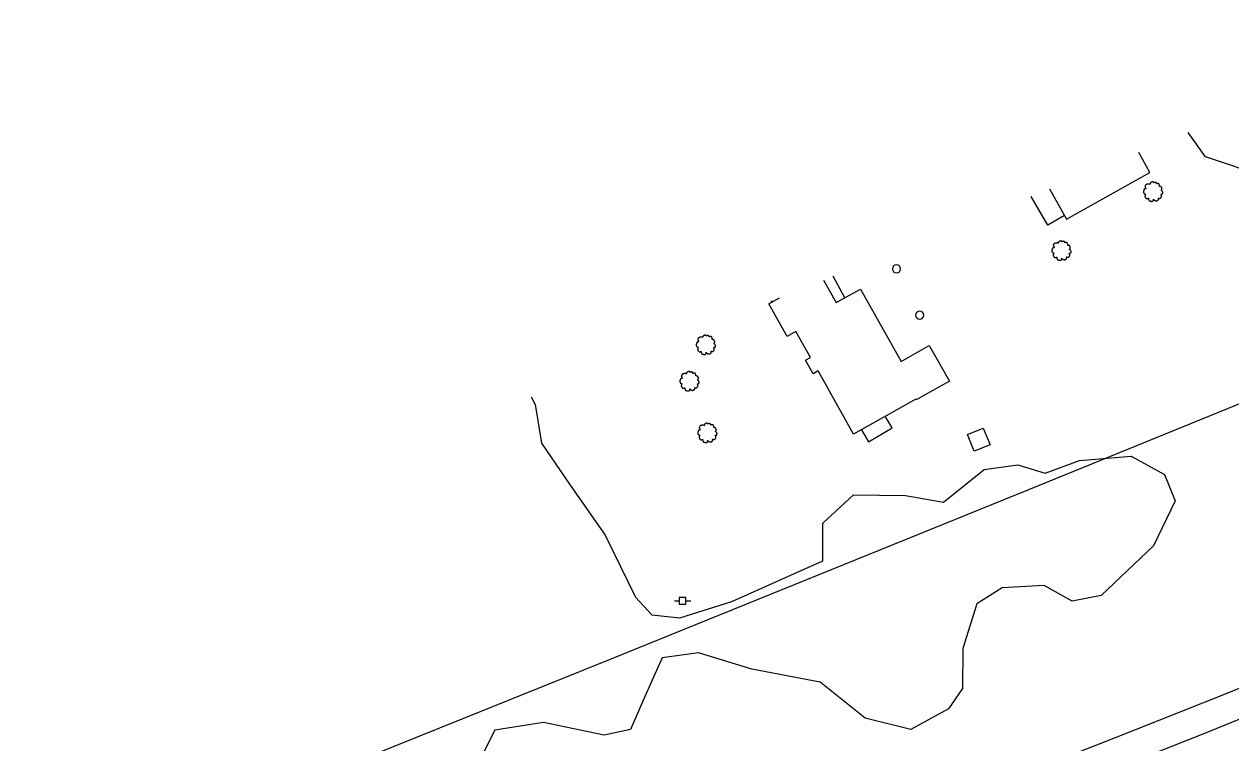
# Model space of a CAD drawing. Extents: x 1901471 to 1963503, y 756461 to 799997.
# Drawn here: x 1936245.4 to 1936691.1, y 775985.2 to 776250.5 of the extents above; entities that cross this region are included whole.
import ezdxf

# ---------------------------------------------------------------- set-up
doc = ezdxf.new("R2010")
doc.units = 0
for name, color, linetype in [('Default', 7, 'Continuous'), ('RD_EX_Bldg', 7, 'Continuous'), ('RD_EX_BldgApp', 7, 'Continuous'), ('RD_EX_Conc', 7, 'Continuous'), ('RD_EX_Driveway', 7, 'Continuous'), ('RD_EX_Fence_Other', 7, 'Continuous'), ('RD_EX_Misc', 7, 'Continuous'), ('RD_EX_Road', 7, 'Continuous'), ('RD_EX_UT', 7, 'Continuous'), ('RD_EX_VEG', 7, 'Continuous')]:
    doc.layers.add(name, color=color, linetype=linetype)

# ---------------------------------------------------------------- blocks, each defined once
blk = doc.blocks.new('PP')
at = {"layer": 'RD_EX_UT'}
for p, q in [((2.49, 2.51), (-2.51, 2.51)), ((-2.51, 2.51), (-2.51, -2.49)), ((2.49, -2.49), (2.49, 2.51)), ((-5.94, -0.05), (-2.47, -0.05)), ((-2.51, -2.49), (2.49, -2.49)), ((2.42, -0.05), (6.06, -0.05))]:
    blk.add_line(p, q, dxfattribs=at)
blk = doc.blocks.new('POST')
at = {"layer": 'Default'}
for start, end in [(90, 270), (270, 90)]:
    blk.add_arc((0, 0), 0.127, start, end, dxfattribs=at)
blk = doc.blocks.new('T2')
at = {"layer": 'RD_EX_VEG'}
for points in [[(0.05, 7.21), (-0.25, 7.24), (-0.57, 7.14), (-0.82, 7.04), (-1.05, 6.96), (-1.27, 6.86), (-1.57, 6.69), (-1.8, 6.49), (-1.92, 6.24), (-1.97, 6.01), (-2.02, 5.74), (-2.02, 5.56), (-2.15, 5.54), (-2.3, 5.56), (-2.55, 5.64), (-2.8, 5.64), (-3.05, 5.64), (-3.4, 5.61), (-3.75, 5.61), (-4.02, 5.56), (-4.35, 5.51), (-4.72, 5.39), (-5.07, 5.26), (-5.37, 5.01), (-5.62, 4.54), (-5.75, 4.19), (-5.9, 3.94), (-5.75, 3.49), (-5.57, 3.14), (-5.55, 2.94), (-5.47, 2.52), (-5.37, 2.29), (-5.25, 2.09), (-5.32, 2.07), (-5.7, 2.02), (-6, 1.92), (-6.42, 1.69), (-6.64, 1.47), (-6.74, 1.14), (-6.77, 0.79), (-6.87, 0.59), (-6.94, 0.32), (-6.97, 0.24), (-7.02, -0.08), (-6.92, -0.53), (-6.89, -0.88), (-6.77, -1.11), (-6.62, -1.28), (-6.44, -1.53), (-6.05, -1.76), (-5.72, -1.86), (-5.52, -1.88), (-5.7, -2.38), (-5.75, -2.73), (-5.87, -3.13), (-5.87, -3.21), (-5.92, -3.68), (-5.77, -4.01), (-5.7, -4.38), (-5.52, -4.61), (-5.25, -4.91), (-4.92, -5.13), (-4.42, -5.26), (-4.02, -5.23), (-3.45, -5.06), (-3.2, -4.98), (-3.22, -5.16), (-3.2, -5.53), (-3.2, -5.96), (-3.05, -6.28), (-2.95, -6.56), (-2.8, -6.81), (-2.47, -7.03), (-2.07, -7.11), (-1.65, -7.26), (-1.2, -7.33), (-0.7, -7.36), (-0.1, -7.21), (0.18, -7.08), (0.28, -6.91), (0.48, -6.53), (0.43, -6.31), (0.45, -5.71), (0.55, -5.88), (0.73, -6.23), (1.23, -6.53), (1.63, -6.71), (2.1, -6.86), (2.4, -6.93), (2.88, -6.86), (3.25, -6.78), (3.63, -6.66), (3.93, -6.38), (4.1, -6.11), (4.15, -5.83), (4.23, -5.46), (4.28, -5.28)], [(4.28, -5.28), (4.2, -5.11), (4.15, -4.86), (4.23, -4.88), (4.4, -4.93), (4.68, -5.06), (4.9, -5.13), (5.23, -5.11), (5.5, -5.01), (5.95, -4.73), (6.22, -4.26), (6.5, -3.86), (6.57, -3.53), (6.52, -3.31), (6.5, -2.81), (6.3, -2.56), (6.25, -2.43), (6.15, -2.03), (6.22, -1.98), (6.5, -1.93), (6.87, -1.81), (7.15, -1.68), (7.37, -1.51), (7.45, -1.28), (7.42, -0.88), (7.47, -0.48), (7.4, -0.33), (7.3, -0.18), (7.22, 0.02), (7.07, 0.17), (6.97, 0.32), (6.87, 0.42), (6.75, 0.57), (6.57, 0.69), (6.42, 0.74), (6.37, 0.89), (6.52, 1.09), (6.57, 1.19), (6.6, 1.42), (6.82, 1.77), (6.87, 2.17), (6.82, 2.59), (6.77, 2.87), (6.62, 3.14), (6.42, 3.39), (6.3, 3.56), (6.12, 3.69), (5.8, 3.81), (5.55, 3.86), (5.2, 3.86), (5, 3.91), (5.03, 3.96), (5.03, 4.11), (5.03, 4.39), (4.95, 4.84), (4.8, 5.34), (4.8, 5.36), (4.7, 5.61), (4.48, 5.81), (4.3, 5.91), (4.1, 6.04), (3.85, 6.06), (3.55, 6.06), (3.28, 6.01), (3.08, 5.91), (2.9, 5.79), (2.83, 5.94), (2.73, 6.24), (2.68, 6.39), (2.53, 6.56), (2.3, 6.76), (1.85, 6.89), (1.23, 6.81), (0.93, 6.61), (0.78, 6.44), (0.73, 6.56), (0.53, 6.76), (0.43, 6.94), (0.25, 7.06), (0.1, 7.16), (0, 7.21)]]:
    blk.add_spline(points, degree=3, dxfattribs=at)

msp = doc.modelspace()

# ---------------------------------------------------------------- linework, layer by layer
at = {"layer": 'RD_EX_Bldg'}
for points in [[(1936624.17, 776189.66), (1936630.41, 776178.52), (1936661.18, 776195.76), (1936657.07, 776203.09)], [(1936554.24, 776152.68), (1936569.3, 776125.98), (1936579.71, 776131.85), (1936587.13, 776118.7), (1936574.89, 776111.79), (1936574.73, 776112.07), (1936551.77, 776099.12), (1936538.61, 776122.44), (1936536.79, 776121.42), (1936533.99, 776126.37), (1936535.87, 776127.43), (1936530.47, 776136.99), (1936527.2, 776135.14), (1936520.38, 776147.24), (1936524.37, 776149.49)], [(1936540.64, 776155.98), (1936545.33, 776147.66), (1936554.24, 776152.68)]]:
    msp.add_lwpolyline(points, dxfattribs=at)
msp.add_lwpolyline([(1936596.31, 776092.79), (1936593.8, 776098.99), (1936599.66, 776101.36), (1936602.17, 776095.17)], close=True, dxfattribs=at)
at = {"layer": 'RD_EX_BldgApp'}
for points in [[(1936521.27, 776148.25), (1936521.48, 776147.86)], [(1936557.28, 776096.32), (1936565.94, 776101.39), (1936563.43, 776105.7)], [(1936554.68, 776100.76), (1936557.28, 776096.32)]]:
    msp.add_lwpolyline(points, dxfattribs=at)
at = {"layer": 'RD_EX_Conc'}
for points in [[(1936623.44, 776176.23), (1936617.39, 776186.89)], [(1936629.71, 776179.78), (1936623.44, 776176.23)]]:
    msp.add_lwpolyline(points, dxfattribs=at)
at = {"layer": 'RD_EX_Driveway'}
for points in [[(1936548.48, 776149.44), (1936544.24, 776157.42)], [(1936521.72, 776148), (1936521.53, 776148.36)]]:
    msp.add_lwpolyline(points, dxfattribs=at)
at = {"layer": 'RD_EX_Fence_Other'}
msp.add_lwpolyline([(1937199.38, 776423.2), (1937183.35, 776376.43), (1937154.35, 776295.12), (1937074.01, 776262.75), (1936918.43, 776200.69), (1936789.84, 776149.15), (1936616.36, 776078.57), (1936461.48, 776015.74), (1936291.14, 775947.23), (1936173.92, 775899.69), (1936000.33, 775829.62), (1935955.69, 775811.23), (1935737.62, 775722.39), (1935586.66, 775661.7), (1935381.99, 775579.49)], dxfattribs=at)
at = {"layer": 'RD_EX_Road'}
for points in [[(1936214.97, 775810.93), (1936262.18, 775830.17), (1936310.14, 775849.55), (1936355.78, 775867.85), (1936402.68, 775886.93), (1936450.66, 775906.54), (1936495.53, 775925.37), (1936538.43, 775942.67), (1936593.93, 775965.66), (1936648.43, 775987.11), (1936688.53, 776003), (1936740.74, 776024.24)], [(1936234.56, 775808.07), (1936289.46, 775830.31), (1936348.98, 775854.39), (1936402.25, 775876.01), (1936461.21, 775899.69), (1936519.74, 775923.39), (1936583.95, 775949.42), (1936654.79, 775978.14), (1936682.73, 775989.28), (1936730.92, 776008.88)]]:
    msp.add_lwpolyline(points, dxfattribs=at)
at = {"layer": 'RD_EX_VEG'}
for points in [[(1936724.76, 776230.72), (1936727.2, 776219.49), (1936721.21, 776205.29), (1936703.75, 776194.16), (1936681.74, 776201.46), (1936675.27, 776210.52)], [(1936432.61, 776112.89), (1936434.12, 776110.01), (1936436.42, 776095.84), (1936446.87, 776080.66), (1936459.96, 776061.81), (1936471.2, 776038.93), (1936477.23, 776032.37), (1936487.55, 776031.34), (1936506.78, 776037.34), (1936540.41, 776052.37), (1936540.41, 776066.21), (1936551.71, 776076.71), (1936570.87, 776076.49), (1936584.91, 776073.95), (1936600.01, 776086.07), (1936612.41, 776087.78), (1936622.54, 776084.66), (1936635.2, 776089.41), (1936654.29, 776091.01), (1936666.6, 776084.19), (1936670.58, 776074.45), (1936662.47, 776057.88), (1936643.22, 776039.52), (1936632.52, 776037.46), (1936622.18, 776043.27), (1936606.64, 776042.39), (1936597.28, 776036.42), (1936592.04, 776019.99), (1936591.95, 776005.27), (1936586.82, 775997.7), (1936572.9, 775990.09), (1936556.02, 775994.21), (1936539.4, 776007.55), (1936514.21, 776012.32), (1936494.52, 776018.33), (1936481.09, 776016.5), (1936474.8, 776002.55), (1936469.3, 775990.03), (1936459.67, 775987.96), (1936437.16, 775992.62), (1936419.2, 775989.79), (1936414.84, 775981.15)]]:
    msp.add_lwpolyline(points, dxfattribs=at)

# ---------------------------------------------------------------- block references
at = {"layer": 'Default', "xscale": 0.5039370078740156, "yscale": 0.5039370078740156}
msp.add_blockref('PP', (1936488.57, 776037.56), dxfattribs=at)
at = {"layer": 'RD_EX_Misc', "xscale": 11.811023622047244, "yscale": 11.811023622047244}
for p in [(1936567.6, 776160.13), (1936576.15, 776143.06)]:
    msp.add_blockref('POST', p, dxfattribs=at)
at = {"layer": 'RD_EX_VEG', "xscale": 0.4921259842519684, "yscale": 0.4921259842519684}
for p in [(1936662.28, 776188.67), (1936628.4, 776166.91), (1936497.06, 776132.13), (1936491.02, 776118.68), (1936497.63, 776099.63)]:
    msp.add_blockref('T2', p, dxfattribs=at)

doc.saveas('drawing.dxf')
